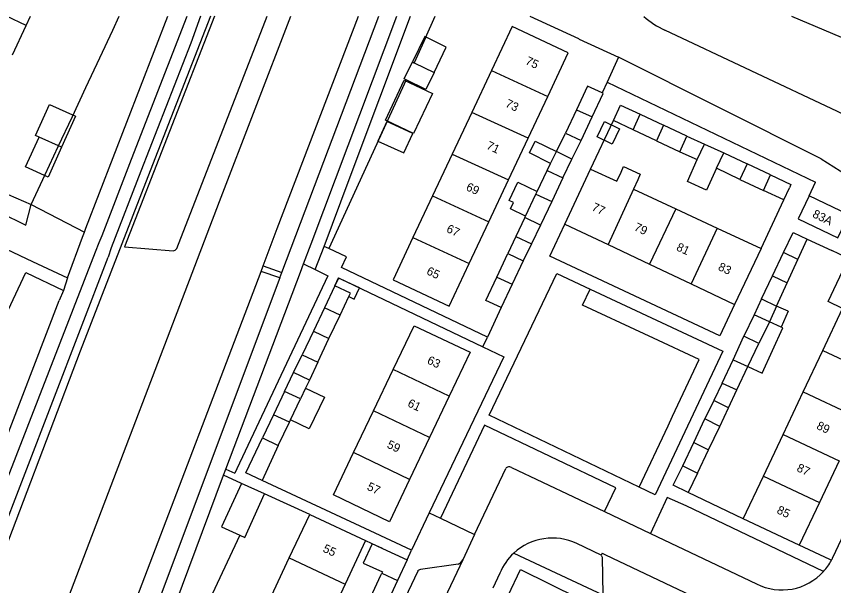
# Model space of a CAD drawing. Extents: x 194485 to 197793, y 468269 to 470822.
# Drawn here: x 195586.1 to 195701.1, y 470742.2 to 470822.3 of the extents above; entities that cross this region are included whole.
import ezdxf

# ---------------------------------------------------------------- set-up
doc = ezdxf.new("R2010")
doc.units = 0
for name, color, linetype in [('BGT grensvlak begroeid terreindeel', 7, 'Continuous'), ('BGT grensvlak gebouwinstallatie plus 1', 7, 'Continuous'), ('BGT grensvlak onbegroeid terreindeel', 7, 'Continuous'), ('BGT grensvlak pand op maaiveld', 7, 'Continuous'), ('BGT grensvlak pand op maaiveld LR', 7, 'Continuous'), ('BGT grensvlak waterdeel', 7, 'Continuous'), ('BGT grensvlak wegdeel', 7, 'Continuous'), ('BGT lijnelement scheiding walbescherming', 7, 'Continuous'), ('BGT tekst huisnummerreeks', 7, 'Continuous')]:
    doc.layers.add(name, color=color, linetype=linetype)

msp = doc.modelspace()

# ---------------------------------------------------------------- linework, layer by layer
at = {"layer": 'BGT grensvlak begroeid terreindeel'}
for p, q in [((195613.94, 470822.29), (195601.28, 470789.84)), ((195699.31, 470802.23), (195670.81, 470816.53)), ((195699.31, 470802.23), (195716.91, 470791.07)), ((195588.17, 470795.82), (195595.65, 470791.91))]:
    msp.add_line(p, q, dxfattribs=at)
for points in [[(195601.28, 470789.84), (195608.13, 470789.31), (195608.4, 470789.36), (195608.6, 470789.56), (195608.64, 470789.62), (195621.38, 470822.29)], [(195583.73, 470794.68), (195587.42, 470792.89), (195588.17, 470795.82)], [(195673.69, 470756.02), (195677.77, 470764.68), (195678.4, 470766.01), (195682.15, 470773.99), (195675.74, 470776.99), (195674.39, 470777.62), (195665.74, 470781.66), (195666.82, 470783.91)]]:
    msp.add_lwpolyline(points, dxfattribs=at)
at = {"layer": 'BGT grensvlak gebouwinstallatie plus 1'}
for p, q in [((195670.07, 470807.63), (195671.09, 470809.8)), ((195671.09, 470809.8), (195673.82, 470808.53)), ((195672.85, 470806.32), (195670.07, 470807.63)), ((195662.07, 470803.26), (195663.35, 470805.85)), ((195592.45, 470803.88), (195589.27, 470805.3)), ((195664.25, 470802.2), (195665.53, 470804.83)), ((195680.43, 470805.41), (195682.87, 470804.3)), ((195661.24, 470801.58), (195662.07, 470803.26)), ((195664.25, 470802.2), (195662.07, 470803.26)), ((195679.44, 470803.24), (195681.88, 470802.13)), ((195681.88, 470802.13), (195682.87, 470804.3)), ((195682.87, 470804.3), (195685.61, 470803.06)), ((195662.96, 470799.58), (195664.25, 470802.2)), ((195680.48, 470799.05), (195681.88, 470802.13)), ((195660.74, 470800.57), (195661.24, 470801.58)), ((195684.56, 470800.9), (195683.19, 470797.81)), ((195655.39, 470796.37), (195656.62, 470798.96)), ((195656.62, 470798.96), (195659.36, 470797.66)), ((195683.19, 470797.81), (195680.48, 470799.05)), ((195694.05, 470796.45), (195691.19, 470797.79)), ((195694.05, 470796.45), (195694.83, 470798.13)), ((195656, 470796.08), (195655.39, 470796.37)), ((195655.58, 470795.19), (195656, 470796.08)), ((195657.71, 470794.18), (195655.58, 470795.19)), ((195657.61, 470793.97), (195656.37, 470791.32)), ((195659.83, 470792.9), (195658.55, 470790.26)), ((195656.37, 470791.32), (195655.24, 470788.89)), ((195656.37, 470791.32), (195658.55, 470790.26)), ((195696.01, 470788.09), (195697.36, 470790.94)), ((195658.55, 470790.26), (195657.39, 470787.88)), ((195630.88, 470784.36), (195629.42, 470781.29)), ((195633.09, 470783.33), (195630.88, 470784.36)), ((195631.65, 470780.25), (195632.86, 470782.84)), ((195632.86, 470782.84), (195633.09, 470783.33)), ((195690.9, 470782.52), (195689.86, 470780.3)), ((195693.01, 470781.51), (195692.06, 470779.28)), ((195694.66, 470780.8), (195693.01, 470781.51)), ((195689.86, 470780.3), (195688.44, 470777.26)), ((195692.06, 470779.28), (195689.86, 470780.3)), ((195694.66, 470780.8), (195693.7, 470778.54)), ((195692.06, 470779.28), (195690.55, 470776.26)), ((195693.7, 470778.54), (195692.06, 470779.28)), ((195691, 470772.08), (195693.91, 470778.44)), ((195693.91, 470778.44), (195693.7, 470778.54)), ((195625.09, 470772.16), (195626.29, 470774.66)), ((195628.47, 470773.63), (195627.3, 470771.1)), ((195623.81, 470769.49), (195625.09, 470772.16)), ((195627.3, 470771.1), (195625.09, 470772.16)), ((195689, 470773), (195691, 470772.08)), ((195627.3, 470771.1), (195626.78, 470769.98)), ((195626.78, 470769.98), (195626.07, 470768.44)), ((195685.4, 470770.68), (195684.2, 470768.22)), ((195686.26, 470767.21), (195687.44, 470769.73)), ((195684.2, 470768.22), (195682.93, 470765.63)), ((195686.26, 470767.21), (195684.2, 470768.22)), ((195685.03, 470764.56), (195686.26, 470767.21)), ((195622.93, 470761.91), (195620.64, 470756.97)), ((195681.92, 470758.02), (195680.61, 470755.29)), ((195637.58, 470747.41), (195641.05, 470745.8)), ((195641.05, 470745.8), (195639.7, 470742.9))]:
    msp.add_line(p, q, dxfattribs=at)
for points in [[(195644.84, 470814.4), (195646.57, 470817.97), (195643.54, 470819.44), (195641.81, 470815.87)], [(195644.62, 470811.43), (195641.97, 470805.8), (195637.99, 470807.68), (195640.63, 470813.3), (195644.62, 470811.43)], [(195589.27, 470805.3), (195588.78, 470805.53), (195590.74, 470809.88), (195594.41, 470808.23), (195592.45, 470803.88)], [(195636.95, 470804.74), (195640.59, 470803.06), (195641.86, 470805.79), (195638.21, 470807.48), (195636.95, 470804.74)], [(195670.95, 470806.46), (195669.9, 470804.29), (195667.77, 470805.32), (195668.81, 470807.49), (195670.95, 470806.46)], [(195592.45, 470803.88), (195590.56, 470799.67), (195587.38, 470801.1), (195589.27, 470805.3)], [(195661.24, 470801.58), (195658.25, 470803.06), (195659.08, 470804.74), (195662.07, 470803.26)], [(195692.2, 470799.96), (195695.06, 470798.63), (195694.83, 470798.13)], [(195694.02, 470789.05), (195695.36, 470791.88), (195697.36, 470790.94)], [(195702.33, 470781.19), (195700.31, 470782.14), (195703.17, 470788.19), (195705.18, 470787.24)], [(195632.86, 470782.84), (195633.61, 470782.49), (195634.36, 470784.07), (195631.39, 470785.46), (195630.88, 470784.36)], [(195626.78, 470769.98), (195629.44, 470768.71), (195627.29, 470764.23), (195624.65, 470765.49)], [(195620.64, 470756.97), (195618.35, 470758.04), (195620.7, 470762.98)], [(195680.61, 470755.29), (195678.5, 470756.29), (195679.84, 470759.05)], [(195637.58, 470747.41), (195636.13, 470748.08), (195634.86, 470745.36), (195637.57, 470744.1), (195637.48, 470743.92)]]:
    msp.add_lwpolyline(points, dxfattribs=at)
at = {"layer": 'BGT grensvlak onbegroeid terreindeel'}
for p, q in [((195643.65, 470819.24), (195644.99, 470822.29)), ((195643.65, 470819.24), (195642.05, 470815.76)), ((195670.81, 470816.53), (195669.18, 470813)), ((195640.93, 470813.33), (195630.03, 470789.61)), ((195584.94, 470797.23), (195588.17, 470795.82)), ((195617.52, 470749.26), (195610.32, 470733.98))]:
    msp.add_line(p, q, dxfattribs=at)
for points in [[(195588.17, 470795.82), (195590.13, 470800.02), (195591.98, 470803.97), (195593.96, 470808.21), (195595.86, 470812.28), (195597.82, 470816.46), (195599.64, 470820.36), (195600.54, 470822.29)], [(195658.33, 470822.29), (195665.15, 470819.16), (195665.24, 470819.08), (195670.81, 470816.53)]]:
    msp.add_lwpolyline(points, dxfattribs=at)
at = {"layer": 'BGT grensvlak pand op maaiveld'}
for p, q in [((195587.47, 470821.01), (195588.06, 470822.29)), ((195585.54, 470816.87), (195587.47, 470821.01)), ((195641.81, 470815.87), (195642.05, 470815.76)), ((195642.05, 470815.76), (195644.84, 470814.4)), ((195652.93, 470814.65), (195650.16, 470808.77)), ((195658.07, 470805.13), (195660.84, 470811.01)), ((195664.9, 470809.15), (195663.35, 470805.85)), ((195650.16, 470808.77), (195647.39, 470802.9)), ((195665.53, 470804.83), (195667.07, 470808.13)), ((195672.85, 470806.32), (195673.82, 470808.53)), ((195673.82, 470808.53), (195677.12, 470806.97)), ((195680.43, 470805.41), (195677.12, 470806.97)), ((195663.35, 470805.85), (195665.53, 470804.83)), ((195676.14, 470804.78), (195672.85, 470806.32)), ((195655.31, 470799.27), (195658.07, 470805.13)), ((195676.14, 470804.78), (195679.44, 470803.24)), ((195679.44, 470803.24), (195680.43, 470805.41)), ((195647.39, 470802.9), (195644.63, 470797.02)), ((195684.56, 470800.9), (195685.61, 470803.06)), ((195685.61, 470803.06), (195688.9, 470801.51)), ((195687.88, 470799.34), (195684.56, 470800.9)), ((195692.2, 470799.96), (195688.9, 470801.51)), ((195659.36, 470797.66), (195660.74, 470800.57)), ((195660.74, 470800.57), (195662.96, 470799.58)), ((195663.25, 470793.03), (195666.85, 470800.8)), ((195666.85, 470800.8), (195670.56, 470799.07)), ((195670.56, 470799.07), (195671.15, 470800.36)), ((195691.19, 470797.79), (195692.2, 470799.96)), ((195652.54, 470793.38), (195655.31, 470799.27)), ((195662.96, 470799.58), (195661.4, 470796.24)), ((195673.52, 470799.26), (195672.92, 470797.97)), ((195687.88, 470799.34), (195691.19, 470797.79)), ((195659.18, 470797.27), (195659.36, 470797.66)), ((195672.92, 470797.97), (195678.84, 470795.21)), ((195644.63, 470797.02), (195641.86, 470791.15)), ((195657.71, 470794.18), (195659.18, 470797.27)), ((195697.61, 470797.02), (195696.06, 470793.78)), ((195661.4, 470796.24), (195659.83, 470792.9)), ((195678.84, 470795.21), (195684.68, 470792.48)), ((195657.61, 470793.97), (195657.71, 470794.18)), ((195659.83, 470792.9), (195657.61, 470793.97)), ((195649.78, 470787.51), (195652.54, 470793.38)), ((195663.25, 470793.03), (195669.32, 470790.16)), ((195696.06, 470793.78), (195701.64, 470791.1)), ((195684.68, 470792.48), (195690.85, 470789.61)), ((195669.32, 470790.16), (195675.16, 470787.39)), ((195690.85, 470789.61), (195687.1, 470781.74)), ((195653.67, 470785.59), (195655.24, 470788.89)), ((195655.24, 470788.89), (195657.39, 470787.88)), ((195692.46, 470785.79), (195694.02, 470789.05)), ((195696.01, 470788.09), (195694.02, 470789.05)), ((195657.39, 470787.88), (195655.83, 470784.59)), ((195675.16, 470787.39), (195681, 470784.63)), ((195694.51, 470784.79), (195696.01, 470788.09)), ((195690.9, 470782.52), (195692.46, 470785.79)), ((195693.01, 470781.51), (195694.51, 470784.79)), ((195655.83, 470784.59), (195654.27, 470781.3)), ((195681, 470784.63), (195687.1, 470781.74)), ((195690.9, 470782.52), (195693.01, 470781.51)), ((195629.42, 470781.29), (195627.86, 470777.98)), ((195631.65, 470780.25), (195629.42, 470781.29)), ((195630.06, 470776.94), (195631.65, 470780.25)), ((195699.53, 470775.27), (195702.33, 470781.19)), ((195627.86, 470777.98), (195626.29, 470774.66)), ((195628.47, 470773.63), (195630.06, 470776.94)), ((195686.92, 470773.97), (195688.44, 470777.26)), ((195690.55, 470776.26), (195688.44, 470777.26)), ((195689, 470773), (195690.55, 470776.26)), ((195626.29, 470774.66), (195628.47, 470773.63)), ((195696.78, 470769.43), (195699.53, 470775.27)), ((195685.4, 470770.68), (195686.92, 470773.97)), ((195636.33, 470766.78), (195639.11, 470772.58)), ((195687.44, 470769.73), (195689, 470773)), ((195685.4, 470770.68), (195687.44, 470769.73)), ((195623.81, 470769.49), (195622.25, 470766.22)), ((195626.07, 470768.44), (195623.81, 470769.49)), ((195646.98, 470768.85), (195644.2, 470763.01)), ((195693.95, 470763.45), (195696.78, 470769.43)), ((195624.65, 470765.49), (195626.07, 470768.44)), ((195633.53, 470760.93), (195636.33, 470766.78)), ((195622.25, 470766.22), (195620.7, 470762.98)), ((195624.5, 470765.17), (195624.65, 470765.49)), ((195681.39, 470762.34), (195682.93, 470765.63)), ((195685.03, 470764.56), (195682.93, 470765.63)), ((195622.93, 470761.91), (195624.5, 470765.17)), ((195683.47, 470761.29), (195685.03, 470764.56)), ((195620.7, 470762.98), (195622.93, 470761.91)), ((195644.2, 470763.01), (195641.4, 470757.13)), ((195691.18, 470757.59), (195693.95, 470763.45)), ((195679.84, 470759.05), (195681.39, 470762.34)), ((195681.92, 470758.02), (195683.47, 470761.29)), ((195701.82, 470759.73), (195699.05, 470753.86)), ((195679.84, 470759.05), (195681.92, 470758.02)), ((195688.34, 470751.57), (195691.18, 470757.59)), ((195617.76, 470756.56), (195614.95, 470750.43)), ((195621.01, 470755.08), (195617.76, 470756.56)), ((195618.2, 470748.95), (195621.01, 470755.08)), ((195699.05, 470753.86), (195696.23, 470747.86)), ((195624.47, 470746.07), (195627.36, 470752.2)), ((195627.36, 470752.2), (195635.22, 470748.51)), ((195696.23, 470747.86), (195688.34, 470751.57)), ((195614.95, 470750.43), (195617.52, 470749.26)), ((195617.52, 470749.26), (195618.2, 470748.95)), ((195635.22, 470748.51), (195632.35, 470742.39)), ((195621.68, 470740.13), (195624.47, 470746.07)), ((195635.93, 470740.6), (195637.35, 470743.64)), ((195637.35, 470743.64), (195637.48, 470743.92)), ((195637.48, 470743.92), (195639.7, 470742.9)), ((195632.35, 470742.39), (195629.51, 470736.37)), ((195639.7, 470742.9), (195638.13, 470739.57))]:
    msp.add_line(p, q, dxfattribs=at)
for points in [[(195660.84, 470811.01), (195663.73, 470817.14), (195655.84, 470820.85), (195652.93, 470814.65)], [(195640.93, 470813.33), (195640.65, 470813.47), (195641.81, 470815.87)], [(195644.84, 470814.4), (195643.68, 470812), (195640.93, 470813.33)], [(195668.49, 470811.5), (195666.45, 470812.46), (195664.9, 470809.15)], [(195667.07, 470808.13), (195668.62, 470811.44), (195668.49, 470811.5)], [(195671.15, 470800.36), (195671.5, 470801.14), (195673.85, 470800.06), (195673.52, 470799.26)], [(195701.64, 470791.1), (195703.2, 470794.35), (195697.61, 470797.02)], [(195641.86, 470791.15), (195639.07, 470785.21), (195646.95, 470781.5), (195649.78, 470787.51)], [(195654.27, 470781.3), (195652.11, 470782.3), (195653.67, 470785.59)], [(195639.11, 470772.58), (195642.05, 470778.72), (195649.91, 470775.02), (195646.98, 470768.85)], [(195641.4, 470757.13), (195638.57, 470751.17), (195630.68, 470754.97), (195633.53, 470760.93)]]:
    msp.add_lwpolyline(points, dxfattribs=at)
at = {"layer": 'BGT grensvlak pand op maaiveld LR'}
for p, q in [((195587.47, 470821.01), (195584.7, 470822.29)), ((195652.93, 470814.65), (195660.84, 470811.01)), ((195664.9, 470809.15), (195667.07, 470808.13)), ((195658.07, 470805.13), (195650.16, 470808.77)), ((195677.12, 470806.97), (195676.14, 470804.78)), ((195647.39, 470802.9), (195655.31, 470799.27)), ((195688.9, 470801.51), (195687.88, 470799.34)), ((195672.92, 470797.97), (195669.32, 470790.16)), ((195644.63, 470797.02), (195652.54, 470793.38)), ((195659.18, 470797.27), (195661.4, 470796.24)), ((195678.84, 470795.21), (195675.16, 470787.39)), ((195684.68, 470792.48), (195681, 470784.63)), ((195641.86, 470791.15), (195649.78, 470787.51)), ((195653.67, 470785.59), (195655.83, 470784.59)), ((195692.46, 470785.79), (195694.51, 470784.79)), ((195627.86, 470777.98), (195630.06, 470776.94)), ((195699.53, 470775.27), (195707.4, 470771.56)), ((195686.92, 470773.97), (195689, 470773)), ((195646.98, 470768.85), (195639.11, 470772.58)), ((195696.78, 470769.43), (195704.65, 470765.74)), ((195644.2, 470763.01), (195636.33, 470766.78)), ((195624.5, 470765.17), (195622.25, 470766.22)), ((195693.95, 470763.45), (195701.82, 470759.73)), ((195681.39, 470762.34), (195683.47, 470761.29)), ((195641.4, 470757.13), (195633.53, 470760.93)), ((195691.18, 470757.59), (195699.05, 470753.86)), ((195624.47, 470746.07), (195632.35, 470742.39))]:
    msp.add_line(p, q, dxfattribs=at)
at = {"layer": 'BGT grensvlak waterdeel'}
for points in [[(195695.11, 470822.29), (195705.44, 470817.93), (195715.41, 470813.19)], [(195723.21, 470795.53), (195718.64, 470800.74), (195701.59, 470808.9), (195677.32, 470820.35)]]:
    msp.add_lwpolyline(points, dxfattribs=at)
msp.add_arc((195682.2, 470830.99), 11.71, 228.0293, 245.3281, dxfattribs=at)
at = {"layer": 'BGT grensvlak wegdeel'}
for p, q in [((195595.86, 470792.46), (195607.38, 470822.29)), ((195623.45, 470786.26), (195637.08, 470822.29)), ((195669.18, 470813), (195668.49, 470811.5)), ((195669.18, 470813), (195698.53, 470798.93)), ((195666.85, 470800.8), (195670.07, 470807.63)), ((195697.61, 470797.02), (195698.53, 470798.93)), ((195690.85, 470789.61), (195694.05, 470796.45)), ((195595.37, 470791.19), (195595.65, 470791.91)), ((195595.65, 470791.91), (195595.86, 470792.46)), ((195593.27, 470785.47), (195595.37, 470791.19)), ((195697.36, 470790.94), (195700.79, 470789.32)), ((195599.41, 470789.73), (195599, 470788.38)), ((195628.14, 470786.64), (195629.37, 470789.92)), ((195630.03, 470789.61), (195629.37, 470789.92)), ((195581.4, 470742.7), (195599, 470788.38)), ((195708.17, 470785.89), (195700.79, 470789.32)), ((195620.5, 470786.4), (195620.8, 470787.18)), ((195620.8, 470787.18), (195623.45, 470786.26)), ((195626.04, 470786.27), (195626.48, 470787.44)), ((195626.48, 470787.44), (195628.14, 470786.64)), ((195582.87, 470687.54), (195620.5, 470786.4)), ((195615.53, 470758.56), (195626.04, 470786.27)), ((195623.16, 470785.48), (195620.5, 470786.4)), ((195623.16, 470785.48), (195623.45, 470786.26)), ((195628.14, 470786.64), (195629.92, 470785.79)), ((195652.35, 470777.12), (195631.83, 470786.95)), ((195623.16, 470785.48), (195585.44, 470685.05)), ((195593.27, 470785.47), (195592.69, 470783.71)), ((195592.69, 470783.71), (195592.1, 470782.3)), ((195577.72, 470744.92), (195592.1, 470782.3)), ((195717.47, 470781.53), (195700.92, 470746.11)), ((195654.27, 470781.3), (195652.35, 470777.12)), ((195651.72, 470775.76), (195652.35, 470777.12)), ((195651.72, 470775.76), (195654.64, 470774.37)), ((195654.64, 470774.37), (195644.17, 470752.43)), ((195615.21, 470757.72), (195615.53, 470758.56)), ((195615.53, 470758.56), (195616.81, 470757.98)), ((195650.55, 470749.36), (195654.94, 470758.65)), ((195655.72, 470758.82), (195668.84, 470752.59)), ((195585.45, 470678.11), (195615.21, 470757.72)), ((195617.76, 470756.56), (195615.21, 470757.72)), ((195635.87, 470749.88), (195620.64, 470756.97)), ((195627.36, 470752.2), (195621.01, 470755.08)), ((195688.34, 470751.57), (195680.61, 470755.29)), ((195668.84, 470752.59), (195675.31, 470749.52)), ((195644.17, 470752.43), (195641.66, 470747.17)), ((195644.17, 470752.43), (195645.73, 470751.69)), ((195645.73, 470751.69), (195650.55, 470749.36)), ((195641.66, 470747.17), (195635.87, 470749.88)), ((195650.55, 470749.36), (195648.88, 470745.82)), ((195675.31, 470749.52), (195690.22, 470742.43)), ((195635.22, 470748.51), (195637.58, 470747.41)), ((195668.37, 470746.48), (195664.93, 470748.09)), ((195641.05, 470745.8), (195641.66, 470747.17)), ((195700.52, 470745.85), (195696.23, 470747.86)), ((195648.88, 470745.82), (195634.33, 470715.06)), ((195656.07, 470746.76), (195668.6, 470740.9)), ((195668.5, 470746.75), (195668.37, 470746.48)), ((195668.5, 470746.75), (195668.97, 470746.53)), ((195668.97, 470746.53), (195698.99, 470732.27)), ((195700.74, 470745.74), (195700.52, 470745.85)), ((195648.22, 470745.21), (195642.94, 470744.45)), ((195642.54, 470744.19), (195629.9, 470717.58)), ((195654.1, 470743.93), (195653.1, 470741.82))]:
    msp.add_line(p, q, dxfattribs=at)
for points in [[(195613.37, 470822.29), (195605.25, 470801.38), (195595.06, 470775.16), (195582.19, 470741.42), (195570.83, 470711.67), (195558.22, 470679.66)], [(195570.23, 470679.88), (195614.68, 470796.22), (195624.7, 470822.29)], [(195579.49, 470743.6), (195597.23, 470789.15), (195597.74, 470790.46), (195598.13, 470791.46), (195602.29, 470802.17), (195610.13, 470822.29)], [(195612, 470822.29), (195610.61, 470818.52), (195603.59, 470800.51), (195599.41, 470789.73)], [(195620.8, 470787.18), (195622.79, 470792.42), (195634.2, 470822.29)], [(195626.48, 470787.44), (195627.55, 470790.26), (195639.61, 470822.29)], [(195629.37, 470789.92), (195632.92, 470799.34), (195641.53, 470822.29)], [(195583.73, 470794.68), (195581.89, 470790.82), (195588.33, 470787.81), (195593.27, 470785.47)], [(195687.1, 470781.74), (195685.06, 470777.33), (195661.14, 470788.55), (195663.25, 470793.03)], [(195631.83, 470786.95), (195632.52, 470788.43), (195630.03, 470789.61)], [(195577.72, 470744.92), (195569.74, 470748.64), (195587.4, 470786.23), (195592.69, 470783.71)], [(195673.69, 470756.02), (195652.61, 470766.14), (195662.12, 470786.1), (195666.82, 470783.91)], [(195629.92, 470785.79), (195617.11, 470758.62), (195616.81, 470757.98)], [(195630.88, 470784.36), (195631.41, 470785.49), (195651.72, 470775.76)], [(195666.82, 470783.91), (195685.47, 470775.19), (195675.94, 470754.95), (195673.69, 470756.02)], [(195668.84, 470752.59), (195670.4, 470755.92), (195651.93, 470764.76), (195645.73, 470751.69)], [(195699.64, 470744.17), (195680.3, 470753.41), (195677.64, 470754.59), (195675.31, 470749.52)], [(195668.37, 470746.48), (195668.49, 470746.2), (195668.6, 470740.9)], [(195655.27, 470740.79), (195656.99, 470744.44), (195665.18, 470740.43)]]:
    msp.add_lwpolyline(points, dxfattribs=at)
for centre, radius, start, end in [((195655.41, 470758.35), 0.557, 56.4592, 147.1245), ((195661.49, 470740.87), 8, 64.5011, 132.5952), ((195647.65, 470746.48), 1.4, 293.8792, 331.4315), ((195661.48, 470740.87), 7.99, 132.6018, 157.5203), ((195693.69, 470749.52), 8, 318.0502, 331.8386), ((195694.22, 470749.22), 7.39, 331.89, 335.1035), ((195643.02, 470743.87), 0.583, 98.3996, 146.5058), ((195693.8, 470749.44), 7.87, 242.9583, 317.9052)]:
    msp.add_arc(centre, radius, start, end, dxfattribs=at)
at = {"layer": 'BGT lijnelement scheiding walbescherming'}
msp.add_lwpolyline([(195723.21, 470795.53), (195718.64, 470800.74), (195701.59, 470808.9), (195677.32, 470820.35)], dxfattribs=at)
msp.add_arc((195682.2, 470830.99), 11.71, 228.0293, 245.3281, dxfattribs=at)

# ---------------------------------------------------------------- texts
at = {"layer": 'BGT tekst huisnummerreeks'}
for s, rotation, p in [('75', 334.8, (195657.59, 470815.62)), ('73', 334.8, (195654.77, 470809.61)), ('71', 334.8, (195652.11, 470803.69)), ('69', 334.8, (195649.24, 470797.87)), ('77', 334.7, (195666.93, 470795.05)), ('83A', 334, (195697.98, 470794.08)), ('67', 334.8, (195646.48, 470791.99)), ('79', 334.7, (195672.89, 470792.23)), ('81', 334.7, (195678.83, 470789.41)), ('83', 334.7, (195684.7, 470786.64)), ('65', 334.8, (195643.68, 470786.04)), ('63', 334.6, (195643.77, 470773.49)), ('61', 334.6, (195641.02, 470767.44)), ('89', 334.8, (195698.55, 470764.28)), ('59', 334.6, (195638.12, 470761.63)), ('87', 334.8, (195695.76, 470758.34)), ('57', 334.6, (195635.31, 470755.71)), ('85', 334.8, (195692.96, 470752.41)), ('55', 334.8, (195629.1, 470746.99))]:
    msp.add_text(s, height=1.2, rotation=rotation, dxfattribs=at).set_placement(p)

doc.saveas('drawing.dxf')
